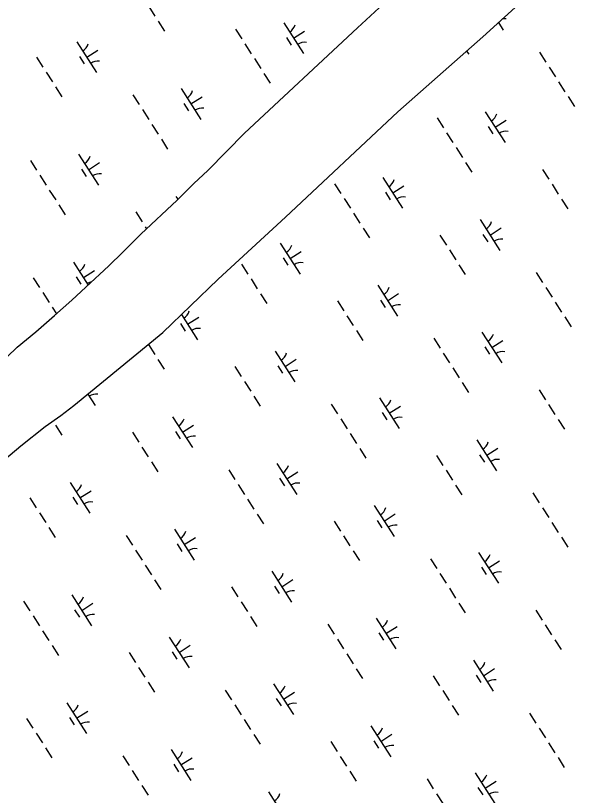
# Model space of a CAD drawing. Extents: x 3962991 to 3983549, y 181631 to 204078.
# Drawn here: x 3970895 to 3971659, y 197733 to 198798 of the extents above; entities that cross this region are included whole.
import ezdxf

# ---------------------------------------------------------------- set-up
doc = ezdxf.new("R2010")
doc.units = 0
doc.layers.add('V-WETL-SWMP', color=7, linetype='Continuous')

msp = doc.modelspace()

# ---------------------------------------------------------------- linework, layer by layer
at = {"layer": 'V-WETL-SWMP'}
for p, q in [((3971533.6, 198769.4), (3971606.6, 198835.6)), ((3971362.3, 198781.4), (3971403.7, 198820.4)), ((3971077.2, 198810.7), (3971085.8, 198797.3)), ((3971090.1, 198790.5), (3971098.7, 198777.1)), ((3971261.6, 198788.3), (3971288.5, 198746.2)), ((3971555, 198788.8), (3971561.6, 198778.4)), ((3971195.7, 198779.8), (3971204.3, 198766.3)), ((3971208.3, 198637.7), (3971362.3, 198781.4)), ((3971275.1, 198767.2), (3971290.2, 198776.9)), ((3971265.3, 198768.1), (3971271.8, 198758)), ((3971417.4, 198666.5), (3971533.6, 198769.4)), ((3970979.1, 198762.5), (3971006.1, 198720.4)), ((3971208.6, 198759.6), (3971217.3, 198746.1)), ((3970982.8, 198742.3), (3970989.3, 198732.2)), ((3970992.6, 198741.4), (3971007.7, 198751.1)), ((3971511.4, 198749.8), (3971514.3, 198745.3)), ((3971611.2, 198748.1), (3971619.8, 198734.6)), ((3970924.2, 198741.2), (3970932.8, 198727.7)), ((3971221.6, 198739.4), (3971230.2, 198725.9)), ((3970937.1, 198721), (3970945.8, 198707.5)), ((3971624.1, 198727.9), (3971632.8, 198714.4)), ((3971234.5, 198719.2), (3971243.2, 198705.7)), ((3970950.1, 198700.7), (3970958.7, 198687.3)), ((3971637.1, 198707.7), (3971645.7, 198694.2)), ((3971055.6, 198690), (3971064.3, 198676.6)), ((3971121.5, 198698.5), (3971148.5, 198656.4)), ((3971125.3, 198678.3), (3971131.8, 198668.2)), ((3971135, 198677.5), (3971150.2, 198687.2)), ((3971650, 198687.5), (3971658.7, 198674)), ((3971068.6, 198669.8), (3971077.2, 198656.4)), ((3971263.9, 198522.8), (3971417.4, 198666.5)), ((3971471.2, 198658.3), (3971479.8, 198644.8)), ((3971537, 198666.8), (3971564, 198624.7)), ((3971081.6, 198649.6), (3971090.2, 198636.2)), ((3971540.8, 198646.6), (3971547.3, 198636.5)), ((3971550.5, 198645.7), (3971565.7, 198655.5)), ((3971183.6, 198612.5), (3971208.3, 198637.7)), ((3971484.1, 198638.1), (3971492.7, 198624.6)), ((3971094.5, 198629.4), (3971103.1, 198615.9)), ((3971497.1, 198617.9), (3971505.7, 198604.4)), ((3970981.5, 198608.7), (3971008.5, 198566.6)), ((3971157.8, 198586.7), (3971183.6, 198612.5)), ((3970915.6, 198600.3), (3970924.2, 198586.8)), ((3970995, 198587.7), (3971010.1, 198597.4)), ((3971510, 198597.7), (3971518.6, 198584.2)), ((3970985.3, 198588.6), (3970991.7, 198578.5)), ((3971138.8, 198568.7), (3971157.8, 198586.7)), ((3971615.2, 198587.9), (3971623.8, 198574.5)), ((3970928.6, 198580.1), (3970937.2, 198566.6)), ((3971397, 198577), (3971424, 198534.9)), ((3971115.9, 198545.9), (3971138.8, 198568.7)), ((3971331.1, 198568.5), (3971339.8, 198555.1)), ((3971410.5, 198556), (3971425.6, 198565.7)), ((3971628.1, 198567.7), (3971636.7, 198554.3)), ((3970941.5, 198559.8), (3970950.2, 198546.4)), ((3971114.5, 198551.2), (3971117.1, 198547.2)), ((3971400.8, 198556.9), (3971407.2, 198546.7)), ((3971066.4, 198499.6), (3971115.9, 198545.9)), ((3971344.1, 198548.3), (3971352.7, 198534.9)), ((3971641.1, 198547.5), (3971649.7, 198534.1)), ((3970954.5, 198539.6), (3970963.1, 198526.2)), ((3971059.6, 198529.9), (3971068.2, 198516.4)), ((3971171.9, 198438.1), (3971263.9, 198522.8)), ((3971357, 198528.1), (3971365.7, 198514.7)), ((3971530, 198519.5), (3971557, 198477.4)), ((3971072.6, 198509.7), (3971074.3, 198507)), ((3971370, 198507.9), (3971378.6, 198494.5)), ((3971543.5, 198498.4), (3971558.7, 198508.1)), ((3971041.8, 198475), (3971066.4, 198499.6)), ((3971475.1, 198498.2), (3971483.8, 198484.7)), ((3971533.8, 198499.3), (3971540.3, 198489.2)), ((3971257, 198487.2), (3971284, 198445.1)), ((3971270.5, 198466.2), (3971285.6, 198475.9)), ((3971488.1, 198478), (3971496.7, 198464.5)), ((3971022.8, 198456.4), (3971041.8, 198475)), ((3971260.7, 198467.1), (3971267.2, 198457)), ((3970974.5, 198461.4), (3970994.6, 198430.1)), ((3970991.2, 198427), (3971022.8, 198456.4)), ((3971204, 198458.6), (3971212.7, 198445.1)), ((3971501, 198457.8), (3971509.7, 198444.3)), ((3970988, 198440.4), (3971003.1, 198450.1)), ((3971606.6, 198447), (3971615.2, 198433.6)), ((3970919.6, 198440.1), (3970928.2, 198426.6)), ((3970978.2, 198441.3), (3970984.7, 198431.2)), ((3971096.7, 198365.4), (3971171.9, 198438.1)), ((3971217, 198438.4), (3971225.6, 198424.9)), ((3970972.2, 198409.5), (3970991.2, 198427)), ((3971390, 198429.7), (3971417, 198387.6)), ((3971619.5, 198426.8), (3971628.2, 198413.4)), ((3970932.5, 198419.9), (3970941.2, 198406.4)), ((3971229.9, 198418.1), (3971238.6, 198404.7)), ((3971403.5, 198408.6), (3971418.6, 198418.4)), ((3970948.6, 198388.5), (3970972.2, 198409.5)), ((3971335.1, 198408.4), (3971343.7, 198394.9)), ((3971393.8, 198409.5), (3971400.2, 198399.4)), ((3971632.5, 198406.6), (3971641.1, 198393.2)), ((3970945.5, 198399.7), (3970951.2, 198390.8)), ((3970923.3, 198366.2), (3970948.6, 198388.5)), ((3971121.9, 198389.8), (3971143.9, 198355.4)), ((3971130.4, 198376.4), (3971145.6, 198386.1)), ((3971348, 198388.2), (3971356.7, 198374.7)), ((3971645.5, 198386.4), (3971654.1, 198373)), ((3971120.7, 198377.3), (3971127.2, 198367.2)), ((3970897.4, 198345.1), (3970923.3, 198366.2)), ((3970975.1, 198265.3), (3971096.7, 198365.4)), ((3971361, 198368), (3971369.6, 198354.5)), ((3971532.4, 198365.7), (3971559.4, 198323.7)), ((3971077, 198348.6), (3971085.6, 198335.1)), ((3971466.6, 198357.3), (3971475.2, 198343.8)), ((3971545.9, 198344.7), (3971561.1, 198354.4)), ((3970854.9, 198304.2), (3970897.4, 198345.1)), ((3971250, 198339.9), (3971276.9, 198297.8)), ((3971536.2, 198345.6), (3971542.7, 198335.5)), ((3971089.9, 198328.4), (3971098.5, 198314.9)), ((3971263.5, 198318.9), (3971278.6, 198328.6)), ((3971479.5, 198337.1), (3971488.1, 198323.6)), ((3971195.1, 198318.6), (3971203.7, 198305.2)), ((3971253.7, 198319.8), (3971260.2, 198309.7)), ((3971492.5, 198316.9), (3971501.1, 198303.4)), ((3971208, 198298.4), (3971216.6, 198285)), ((3971505.4, 198296.7), (3971514.1, 198283.2)), ((3971610.6, 198286.9), (3971619.2, 198273.4)), ((3970994.1, 198280.9), (3971003.9, 198265.6)), ((3971221, 198278.2), (3971229.6, 198264.7)), ((3971392.4, 198276), (3971419.4, 198233.9)), ((3970957.2, 198252), (3970975.1, 198265.3)), ((3971326.5, 198267.5), (3971335.2, 198254)), ((3971405.9, 198254.9), (3971421.1, 198264.6)), ((3971623.5, 198266.7), (3971632.1, 198253.2)), ((3971396.2, 198255.8), (3971402.6, 198245.7)), ((3970935.8, 198236.9), (3970957.2, 198252)), ((3971109.9, 198250.1), (3971136.9, 198208.1)), ((3971339.5, 198247.3), (3971348.1, 198233.8)), ((3971636.5, 198246.5), (3971645.1, 198233)), ((3970902.4, 198210.3), (3970935.8, 198236.9)), ((3970949.9, 198238.6), (3970958.5, 198225.1)), ((3971123.4, 198229.1), (3971138.6, 198238.8)), ((3971055, 198228.9), (3971063.7, 198215.4)), ((3971113.7, 198230), (3971120.2, 198219.9)), ((3971352.4, 198227.1), (3971361.1, 198213.6)), ((3970841.9, 198159.1), (3970902.4, 198210.3)), ((3971525.4, 198218.4), (3971552.4, 198176.3)), ((3971068, 198208.6), (3971076.6, 198195.2)), ((3971365.4, 198206.9), (3971374, 198193.4)), ((3971538.9, 198197.4), (3971554.1, 198207.1)), ((3971080.9, 198188.4), (3971089.6, 198175)), ((3971470.5, 198197.1), (3971479.2, 198183.7)), ((3971529.2, 198198.3), (3971535.7, 198188.2)), ((3971186.5, 198177.7), (3971195.1, 198164.3)), ((3971252.4, 198186.2), (3971279.4, 198144.1)), ((3971265.9, 198165.2), (3971281, 198174.9)), ((3971483.5, 198176.9), (3971492.1, 198163.5)), ((3970969.9, 198160.4), (3970996.9, 198118.3)), ((3971199.5, 198157.5), (3971208.1, 198144)), ((3971256.1, 198166), (3971262.6, 198155.9)), ((3971496.4, 198156.7), (3971505.1, 198143.3)), ((3970983.4, 198139.3), (3970998.5, 198149)), ((3971602, 198146), (3971610.6, 198132.5)), ((3970915, 198139.1), (3970923.6, 198125.6)), ((3970973.7, 198140.2), (3970980.1, 198130.1)), ((3971212.4, 198137.3), (3971221, 198123.8)), ((3971385.4, 198128.7), (3971412.4, 198086.6)), ((3971615, 198125.8), (3971623.6, 198112.3)), ((3970927.9, 198118.9), (3970936.6, 198105.4)), ((3971225.4, 198117.1), (3971234, 198103.6)), ((3971398.9, 198107.6), (3971414, 198117.3)), ((3971330.5, 198107.4), (3971339.1, 198093.9)), ((3971389.2, 198108.5), (3971395.6, 198098.4)), ((3971627.9, 198105.6), (3971636.5, 198092.1)), ((3970940.9, 198098.7), (3970949.5, 198085.2)), ((3971112.3, 198096.4), (3971139.3, 198054.3)), ((3971046.5, 198087.9), (3971055.1, 198074.5)), ((3971125.8, 198075.4), (3971141, 198085.1)), ((3971343.4, 198087.2), (3971352.1, 198073.7)), ((3971640.9, 198085.4), (3971649.5, 198071.9)), ((3971116.1, 198076.3), (3971122.6, 198066.2)), ((3971059.4, 198067.7), (3971068.1, 198054.3)), ((3971356.4, 198066.9), (3971365, 198053.5)), ((3971527.9, 198064.7), (3971554.8, 198022.6)), ((3971462, 198056.2), (3971470.6, 198042.8)), ((3971541.3, 198043.7), (3971556.5, 198053.4)), ((3971072.4, 198047.5), (3971081, 198034.1)), ((3971531.6, 198044.5), (3971538.1, 198034.4)), ((3971245.4, 198038.9), (3971272.4, 197996.8)), ((3971474.9, 198036), (3971483.6, 198022.6)), ((3971085.3, 198027.3), (3971094, 198013.9)), ((3971249.1, 198018.7), (3971255.6, 198008.6)), ((3971258.9, 198017.8), (3971274, 198027.6)), ((3971190.5, 198017.6), (3971199.1, 198004.1)), ((3971487.9, 198015.8), (3971496.5, 198002.4)), ((3970906.4, 197998.2), (3970915.1, 197984.7)), ((3970972.3, 198006.7), (3970999.3, 197964.6)), ((3971203.4, 197997.4), (3971212.1, 197983.9)), ((3970976.1, 197986.5), (3970982.6, 197976.4)), ((3970985.8, 197985.6), (3971001, 197995.3)), ((3971500.8, 197995.6), (3971509.5, 197982.1)), ((3971606, 197985.9), (3971614.6, 197972.4)), ((3970919.4, 197978), (3970928, 197964.5)), ((3971216.4, 197977.2), (3971225, 197963.7)), ((3971321.9, 197966.5), (3971330.6, 197953)), ((3971387.8, 197974.9), (3971414.8, 197932.8)), ((3971618.9, 197965.7), (3971627.6, 197952.2)), ((3970932.3, 197957.8), (3970941, 197944.3)), ((3971391.6, 197954.8), (3971398.1, 197944.7)), ((3971401.3, 197953.9), (3971416.5, 197963.6)), ((3971105.3, 197949.1), (3971132.3, 197907)), ((3971334.9, 197946.3), (3971343.5, 197932.8)), ((3971631.9, 197945.5), (3971640.5, 197932)), ((3970945.3, 197937.6), (3970953.9, 197924.1)), ((3971118.8, 197928.1), (3971134, 197937.8)), ((3971050.4, 197927.8), (3971059.1, 197914.3)), ((3971109.1, 197928.9), (3971115.6, 197918.8)), ((3971347.8, 197926), (3971356.5, 197912.6)), ((3971520.8, 197917.4), (3971547.8, 197875.3)), ((3971063.4, 197907.6), (3971072, 197894.1)), ((3971360.8, 197905.8), (3971369.4, 197892.4)), ((3971534.3, 197896.3), (3971549.5, 197906.1)), ((3971465.9, 197896.1), (3971474.6, 197882.6)), ((3971524.6, 197897.2), (3971531.1, 197887.1)), ((3971076.3, 197887.4), (3971085, 197873.9)), ((3971247.8, 197885.2), (3971274.8, 197843.1)), ((3971181.9, 197876.7), (3971190.5, 197863.2)), ((3971261.3, 197864.1), (3971276.4, 197873.8)), ((3971478.9, 197875.9), (3971487.5, 197862.4)), ((3970965.3, 197859.3), (3970992.3, 197817.2)), ((3971251.5, 197865), (3971258, 197854.9)), ((3970978.8, 197838.3), (3970994, 197848)), ((3971194.9, 197856.5), (3971203.5, 197843)), ((3971491.8, 197855.7), (3971500.5, 197842.2)), ((3970910.4, 197838), (3970919, 197824.6)), ((3970969.1, 197839.2), (3970975.5, 197829.1)), ((3971597.4, 197845), (3971606, 197831.5)), ((3971207.8, 197836.3), (3971216.4, 197822.8)), ((3971380.8, 197827.6), (3971407.8, 197785.5)), ((3970923.4, 197817.8), (3970932, 197804.4)), ((3971220.8, 197816.1), (3971229.4, 197802.6)), ((3971394.3, 197806.6), (3971409.5, 197816.3)), ((3971610.4, 197824.8), (3971619, 197811.3)), ((3971325.9, 197806.3), (3971334.5, 197792.8)), ((3971384.6, 197807.5), (3971391, 197797.4)), ((3970936.3, 197797.6), (3970944.9, 197784.2)), ((3971107.8, 197795.4), (3971134.7, 197753.3)), ((3971623.3, 197804.6), (3971632, 197791.1)), ((3971041.9, 197786.9), (3971050.5, 197773.4)), ((3971121.2, 197774.3), (3971136.4, 197784.1)), ((3971338.9, 197786.1), (3971347.5, 197772.6)), ((3971636.3, 197784.4), (3971644.9, 197770.9)), ((3971111.5, 197775.2), (3971118, 197765.1)), ((3971054.8, 197766.7), (3971063.5, 197753.2)), ((3971351.8, 197765.9), (3971360.4, 197752.4)), ((3971523.3, 197763.7), (3971550.2, 197721.6)), ((3971457.4, 197755.2), (3971466, 197741.7)), ((3971536.8, 197742.6), (3971551.9, 197752.3)), ((3971067.8, 197746.5), (3971076.4, 197733)), ((3971527, 197743.5), (3971533.5, 197733.4)), ((3971240.8, 197737.8), (3971267.8, 197695.7)), ((3971470.3, 197735), (3971479, 197721.5))]:
    msp.add_line(p, q, dxfattribs=at)
for centre, start, end in [((3971260.3, 198790.6), 301.8919, 343.4355), ((3971563.2, 198776.3), 81.8919, 98.9353), ((3970977.9, 198764.8), 301.8919, 343.4355), ((3971290.2, 198744.1), 81.8919, 123.4355), ((3971007.7, 198718.3), 81.8919, 123.4355), ((3971120.3, 198700.8), 301.8919, 343.4355), ((3971150.1, 198654.3), 81.8919, 123.4355), ((3971535.8, 198669.1), 301.8919, 343.4355), ((3971565.6, 198622.6), 81.8919, 123.4355), ((3970980.3, 198611.1), 301.8919, 343.4355), ((3971010.1, 198564.6), 81.8919, 123.4355), ((3971395.8, 198579.3), 301.8919, 343.4355), ((3971425.6, 198532.8), 81.8919, 123.4355), ((3971528.8, 198521.8), 301.8919, 343.4355), ((3971558.6, 198475.3), 81.8919, 123.4355), ((3971255.8, 198489.6), 301.8919, 343.4355), ((3970973.3, 198463.7), 301.8919, 343.4355), ((3971285.6, 198443.1), 81.8919, 123.4355), ((3971003.1, 198417.2), 102.7734, 123.4355), ((3971388.8, 198432), 301.8919, 343.4355), ((3971418.6, 198385.5), 81.8919, 123.4355), ((3971115.7, 198399.8), 301.8919, 343.4355), ((3971145.5, 198353.3), 81.8919, 123.4355), ((3971531.2, 198368.1), 301.8919, 343.4355), ((3971561, 198321.6), 81.8919, 123.4355), ((3971248.7, 198342.3), 301.8919, 343.4355), ((3971278.6, 198295.8), 81.8919, 123.4355), ((3971005.5, 198263.5), 81.8919, 123.4355), ((3971391.2, 198278.3), 301.8919, 343.4355), ((3971108.7, 198252.5), 301.8919, 343.4355), ((3971421, 198231.8), 81.8919, 123.4355), ((3971138.5, 198206), 81.8919, 123.4355), ((3971524.2, 198220.8), 301.8919, 343.4355), ((3971554, 198174.3), 81.8919, 123.4355), ((3971251.2, 198188.5), 301.8919, 343.4355), ((3970968.7, 198162.7), 301.8919, 343.4355), ((3971281, 198142), 81.8919, 123.4355), ((3970998.5, 198116.2), 81.8919, 123.4355), ((3971384.2, 198131), 301.8919, 343.4355), ((3971111.1, 198098.8), 301.8919, 343.4355), ((3971414, 198084.5), 81.8919, 123.4355), ((3971140.9, 198052.3), 81.8919, 123.4355), ((3971526.6, 198067), 301.8919, 343.4355), ((3971244.2, 198041.2), 301.8919, 343.4355), ((3971556.5, 198020.5), 81.8919, 123.4355), ((3971274, 197994.7), 81.8919, 123.4355), ((3970971.1, 198009), 301.8919, 343.4355), ((3971000.9, 197962.5), 81.8919, 123.4355), ((3971386.6, 197977.3), 301.8919, 343.4355), ((3971104.1, 197951.4), 301.8919, 343.4355), ((3971416.4, 197930.8), 81.8919, 123.4355), ((3971133.9, 197904.9), 81.8919, 123.4355), ((3971519.6, 197919.7), 301.8919, 343.4355), ((3971549.4, 197873.2), 81.8919, 123.4355), ((3971246.6, 197887.5), 301.8919, 343.4355), ((3971276.4, 197841), 81.8919, 123.4355), ((3970964.1, 197861.7), 301.8919, 343.4355), ((3970993.9, 197815.2), 81.8919, 123.4355), ((3971379.6, 197830), 301.8919, 343.4355), ((3971409.4, 197783.4), 81.8919, 123.4355), ((3971106.5, 197797.7), 301.8919, 343.4355), ((3971136.4, 197751.2), 81.8919, 123.4355), ((3971522, 197766), 301.8919, 343.4355), ((3971239.6, 197740.2), 301.8919, 343.4355), ((3971551.9, 197719.5), 81.8919, 123.4355)]:
    msp.add_arc(centre, 17.6, start, end, dxfattribs=at)

doc.saveas('drawing.dxf')
